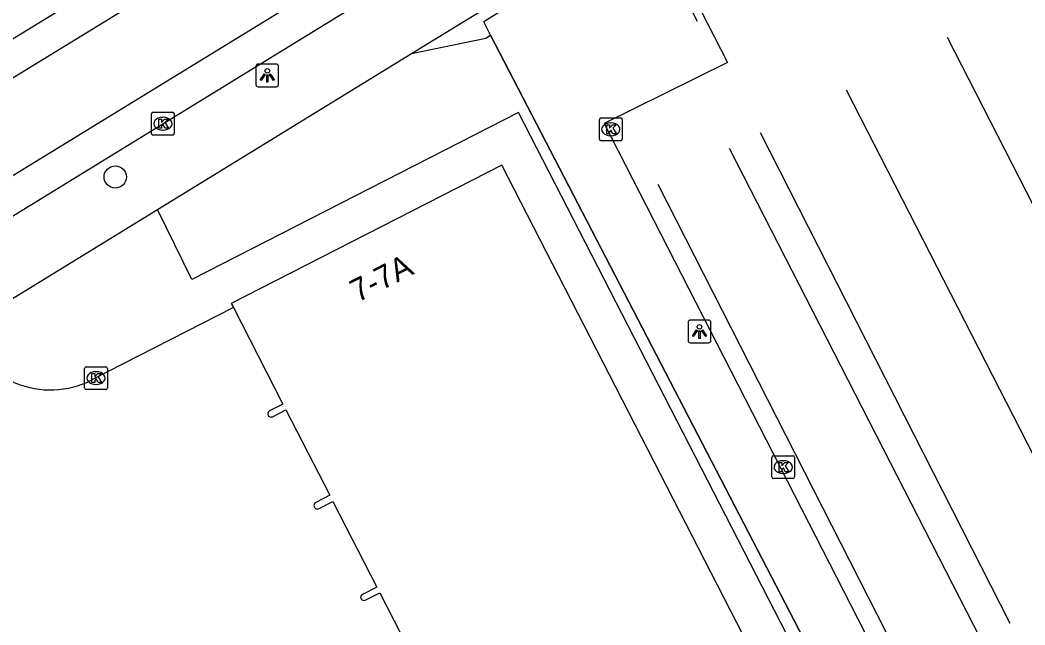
# Model space of a CAD drawing. Extents: x 158461 to 159795, y 387220 to 388672.
# Drawn here: x 159102.65 to 159146.69, y 387500.42 to 387526.95 of the extents above; entities that cross this region are included whole.
import ezdxf

# ---------------------------------------------------------------- set-up
doc = ezdxf.new("R2010")
doc.units = 0
for name, color, linetype in [('IMGEO_Boom', 7, 'Continuous'), ('IMGEO_Groenvoorziening', 7, 'Continuous'), ('IMGEO_Hek', 7, 'Continuous'), ('IMGEO_Kolk', 7, 'Continuous'), ('IMGEO_Lichtpunt', 7, 'Continuous'), ('IMGEO_Pand', 7, 'Continuous'), ('IMGEO_Pand_nummerreeks', 7, 'Continuous'), ('IMGEO_Rijbaan_lokaal_gesloten', 7, 'Continuous'), ('IMGEO_Voetpad_open', 7, 'Continuous')]:
    doc.layers.add(name, color=color, linetype=linetype)

msp = doc.modelspace()

# ---------------------------------------------------------------- linework, layer by layer
at = {"layer": 'IMGEO_Boom'}
msp.add_circle((159106.825, 387520.071), 0.489, dxfattribs=at)
at = {"layer": 'IMGEO_Groenvoorziening'}
msp.add_lwpolyline([(159119.81, 387525.491), (159123.068, 387526.158), (159123.276, 387526.283), (159161.61, 387452.318), (159160.9, 387451.958)], dxfattribs=at)
at = {"layer": 'IMGEO_Hek'}
for points in [[(159132.337, 387526.894), (159130.066, 387531.301), (159122.972, 387526.87)], [(159123.276, 387526.283), (159122.972, 387526.87)], [(159119.81, 387525.491), (159123.068, 387526.158), (159123.276, 387526.283)], [(159161.61, 387452.318), (159123.276, 387526.283)], [(159154.302, 387504.682), (159143.301, 387526.192)], [(159138.857, 387523.89), (159149.845, 387502.425)], [(159135.088, 387522.021), (159146.034, 387500.497)], [(159133.728, 387521.332), (159144.742, 387499.81)], [(159130.604, 387519.749), (159142.62, 387496.129)]]:
    msp.add_lwpolyline(points, dxfattribs=at)
at = {"layer": 'IMGEO_Kolk'}
for p, q in [((159108.411, 387521.98), (159108.411, 387522.832)), ((159108.486, 387522.906), (159109.338, 387522.906)), ((159109.412, 387522.832), (159109.412, 387521.98)), ((159108.899, 387522.686), (159108.924, 387522.686)), ((159128.041, 387521.732), (159128.041, 387522.584)), ((159128.116, 387522.658), (159128.968, 387522.658)), ((159128.529, 387522.438), (159128.554, 387522.438)), ((159129.042, 387522.584), (159129.042, 387521.732)), ((159109.338, 387521.906), (159108.486, 387521.906)), ((159108.922, 387522.126), (159108.897, 387522.126)), ((159128.552, 387521.878), (159128.527, 387521.878)), ((159128.968, 387521.658), (159128.116, 387521.658)), ((159105.556, 387511.749), (159106.408, 387511.749)), ((159105.481, 387510.823), (159105.481, 387511.675)), ((159105.969, 387511.529), (159105.994, 387511.529)), ((159106.482, 387511.675), (159106.482, 387510.823)), ((159105.992, 387510.969), (159105.967, 387510.969)), ((159106.408, 387510.749), (159105.556, 387510.749)), ((159135.595, 387506.919), (159135.595, 387507.771)), ((159135.67, 387507.845), (159136.522, 387507.845)), ((159136.596, 387507.771), (159136.596, 387506.919)), ((159136.083, 387507.625), (159136.108, 387507.625)), ((159136.522, 387506.845), (159135.67, 387506.845)), ((159136.106, 387507.065), (159136.081, 387507.065))]:
    msp.add_line(p, q, dxfattribs=at)
for points in [[(159108.411, 387521.98), (159108.411, 387522.832)], [(159108.486, 387522.906), (159109.338, 387522.906)], [(159109.412, 387522.832), (159109.412, 387521.98)], [(159108.732, 387522.606), (159108.855, 387522.606), (159108.855, 387522.455), (159108.985, 387522.606), (159109.149, 387522.606), (159109.003, 387522.455), (159109.156, 387522.206), (159109.004, 387522.206), (159108.919, 387522.37), (159108.855, 387522.303), (159108.855, 387522.206), (159108.732, 387522.206), (159108.732, 387522.606)], [(159128.041, 387521.732), (159128.041, 387522.584)], [(159128.116, 387522.658), (159128.968, 387522.658)], [(159128.362, 387522.358), (159128.485, 387522.358), (159128.485, 387522.207), (159128.615, 387522.358), (159128.779, 387522.358), (159128.633, 387522.207), (159128.786, 387521.958), (159128.634, 387521.958), (159128.549, 387522.122), (159128.485, 387522.055), (159128.485, 387521.958), (159128.362, 387521.958), (159128.362, 387522.358)], [(159129.042, 387522.584), (159129.042, 387521.732)], [(159109.338, 387521.906), (159108.486, 387521.906)], [(159128.968, 387521.658), (159128.116, 387521.658)], [(159105.556, 387511.749), (159106.408, 387511.749)], [(159105.481, 387510.823), (159105.481, 387511.675)], [(159105.802, 387511.449), (159105.925, 387511.449), (159105.925, 387511.298), (159106.055, 387511.449), (159106.219, 387511.449), (159106.073, 387511.298), (159106.226, 387511.049), (159106.074, 387511.049), (159105.989, 387511.213), (159105.925, 387511.146), (159105.925, 387511.049), (159105.802, 387511.049), (159105.802, 387511.449)], [(159106.482, 387511.675), (159106.482, 387510.823)], [(159106.408, 387510.749), (159105.556, 387510.749)], [(159135.595, 387506.919), (159135.595, 387507.771)], [(159135.67, 387507.845), (159136.522, 387507.845)], [(159136.596, 387507.771), (159136.596, 387506.919)], [(159135.916, 387507.545), (159136.039, 387507.545), (159136.039, 387507.394), (159136.169, 387507.545), (159136.333, 387507.545), (159136.187, 387507.394), (159136.34, 387507.145), (159136.188, 387507.145), (159136.103, 387507.309), (159136.039, 387507.242), (159136.039, 387507.145), (159135.916, 387507.145), (159135.916, 387507.545)], [(159136.522, 387506.845), (159135.67, 387506.845)]]:
    msp.add_lwpolyline(points, dxfattribs=at)
for centre, start, end in [((159108.488, 387522.83), 91.552, 178.448), ((159108.488, 387522.83), 91.552, 178.448), ((159109.336, 387522.83), 1.552, 88.448), ((159109.336, 387522.83), 1.552, 88.448), ((159128.118, 387522.582), 91.552, 178.448), ((159128.118, 387522.582), 91.552, 178.448), ((159128.966, 387522.582), 1.552, 88.448), ((159128.966, 387522.582), 1.552, 88.448), ((159108.488, 387521.982), 181.552, 268.448), ((159108.488, 387521.982), 181.552, 268.448), ((159109.336, 387521.982), 271.552, 358.448), ((159109.336, 387521.982), 271.552, 358.448), ((159128.118, 387521.734), 181.552, 268.448), ((159128.118, 387521.734), 181.552, 268.448), ((159128.966, 387521.734), 271.552, 358.448), ((159128.966, 387521.734), 271.552, 358.448), ((159105.558, 387511.673), 91.552, 178.448), ((159105.558, 387511.673), 91.552, 178.448), ((159106.406, 387511.673), 1.552, 88.448), ((159106.406, 387511.673), 1.552, 88.448), ((159105.558, 387510.825), 181.552, 268.448), ((159105.558, 387510.825), 181.552, 268.448), ((159106.406, 387510.825), 271.552, 358.448), ((159106.406, 387510.825), 271.552, 358.448), ((159135.672, 387507.769), 91.552, 178.448), ((159135.672, 387507.769), 91.552, 178.448), ((159136.52, 387507.769), 1.552, 88.448), ((159136.52, 387507.769), 1.552, 88.448), ((159135.672, 387506.921), 181.552, 268.448), ((159135.672, 387506.921), 181.552, 268.448), ((159136.52, 387506.921), 271.552, 358.448), ((159136.52, 387506.921), 271.552, 358.448)]:
    msp.add_arc(centre, 0.0765, start, end, dxfattribs=at)
for centre, major_axis, ratio, start_param, end_param in [((159108.898, 387522.406), (-0.387, 0.002), 0.722429, 4.712389, 7.853982), ((159108.923, 387522.406), (-0.39, 0.002), 0.717154, 1.570796, 4.712389), ((159128.528, 387522.158), (-0.387, 0.002), 0.722429, 4.712389, 7.853982), ((159128.553, 387522.158), (-0.39, 0.002), 0.717154, 1.570796, 4.712389), ((159105.968, 387511.249), (-0.387, 0.002), 0.722429, 4.712389, 7.853982), ((159105.993, 387511.249), (-0.39, 0.002), 0.717154, 1.570796, 4.712389), ((159136.082, 387507.345), (-0.387, 0.002), 0.722429, 4.712389, 7.853982), ((159136.107, 387507.345), (-0.39, 0.002), 0.717154, 1.570796, 4.712389)]:
    msp.add_ellipse(centre, major_axis=major_axis, ratio=ratio, start_param=start_param, end_param=end_param, dxfattribs=at)
at = {"layer": 'IMGEO_Lichtpunt'}
for p, q in [((159112.988, 387524.928), (159112.988, 387524.121)), ((159112.988, 387524.928), (159112.988, 387524.121)), ((159113.89, 387525.023), (159113.082, 387525.023)), ((159113.89, 387525.023), (159113.082, 387525.023)), ((159113.984, 387524.121), (159113.984, 387524.928)), ((159113.984, 387524.121), (159113.984, 387524.928)), ((159113.082, 387524.027), (159113.89, 387524.027)), ((159113.082, 387524.027), (159113.89, 387524.027)), ((159131.93, 387513.699), (159131.93, 387512.892)), ((159131.93, 387513.699), (159131.93, 387512.892)), ((159132.832, 387513.794), (159132.024, 387513.794)), ((159132.832, 387513.794), (159132.024, 387513.794)), ((159132.926, 387512.892), (159132.926, 387513.699)), ((159132.926, 387512.892), (159132.926, 387513.699)), ((159132.024, 387512.798), (159132.832, 387512.798)), ((159132.024, 387512.798), (159132.832, 387512.798))]:
    msp.add_line(p, q, dxfattribs=at)
for points in [[(159113.362, 387524.592), (159113.401, 387524.564), (159113.213, 387524.302), (159113.175, 387524.329), (159113.362, 387524.592)], [(159113.464, 387524.544), (159113.511, 387524.544), (159113.511, 387524.222), (159113.464, 387524.222), (159113.464, 387524.544)], [(159113.574, 387524.564), (159113.612, 387524.591), (159113.799, 387524.329), (159113.76, 387524.301), (159113.574, 387524.564)], [(159132.304, 387513.363), (159132.343, 387513.335), (159132.155, 387513.073), (159132.117, 387513.1), (159132.304, 387513.363)], [(159132.406, 387513.315), (159132.453, 387513.315), (159132.453, 387512.993), (159132.406, 387512.993), (159132.406, 387513.315)], [(159132.516, 387513.335), (159132.554, 387513.362), (159132.741, 387513.1), (159132.702, 387513.072), (159132.516, 387513.335)]]:
    msp.add_lwpolyline(points, dxfattribs=at)
for centre in [(159113.487, 387524.726), (159132.429, 387513.497)]:
    msp.add_circle(centre, 0.0994, dxfattribs=at)
for centre, start, end in [((159113.082, 387524.928), 90, 180), ((159113.082, 387524.928), 90, 180), ((159113.89, 387524.928), 0, 90), ((159113.89, 387524.928), 0, 90), ((159113.082, 387524.121), 180, 270), ((159113.082, 387524.121), 180, 270), ((159113.89, 387524.121), 270, 0), ((159113.89, 387524.121), 270, 360), ((159132.024, 387513.699), 90, 180), ((159132.024, 387513.699), 90, 180), ((159132.832, 387513.699), 0, 90), ((159132.832, 387513.699), 0, 90), ((159132.024, 387512.892), 180, 270), ((159132.024, 387512.892), 180, 270), ((159132.832, 387512.892), 270, 0), ((159132.832, 387512.892), 270, 360)]:
    msp.add_arc(centre, 0.0946, start, end, dxfattribs=at)
at = {"layer": 'IMGEO_Pand'}
for points in [[(159160.08, 387451.556), (159147.747, 387475.562), (159147.042, 387475.201), (159134.325, 387500), (159123.765, 387520.592), (159111.908, 387514.526), (159112, 387514.346)], [(159112, 387514.346), (159114.173, 387510.11), (159113.583, 387509.807)], [(159113.713, 387509.556), (159114.302, 387509.858), (159116.225, 387506.108), (159115.616, 387505.796)], [(159115.755, 387505.526), (159116.364, 387505.838), (159118.287, 387502.087), (159117.655, 387501.763)], [(159117.783, 387501.512), (159118.416, 387501.836), (159119.357, 387500), (159120.334, 387498.095), (159119.73, 387497.784)]]:
    msp.add_lwpolyline(points, dxfattribs=at)
for centre, radius, start, end in [((159113.647, 387509.681), 0.141, 117.1083, 297.6535), ((159115.685, 387505.661), 0.152, 116.9865, 297.4937), ((159117.72, 387501.638), 0.141, 117.2939, 296.7456)]:
    msp.add_arc(centre, radius, start, end, dxfattribs=at)
at = {"layer": 'IMGEO_Rijbaan_lokaal_gesloten'}
for points in [[(159131.804, 387548.467), (159132.872, 387546.133), (159133.561, 387544.061), (159133.59, 387542.706), (159133.317, 387541.303), (159132.756, 387539.948), (159131.877, 387538.704), (159130.75, 387537.685), (159126.453, 387534.93), (159019.808, 387469.507)], [(158911.727, 387456.43), (158911.961, 387454.948), (158995.33, 387466.262), (159000.491, 387467.294), (159008.396, 387469.517), (159010.601, 387470.186), (159013.378, 387471.157), (159016.309, 387472.364), (159018.744, 387473.535), (159024.654, 387476.829), (159125.668, 387538.733), (159126.573, 387539.372), (159127.481, 387540.337), (159128.138, 387541.384), (159128.387, 387541.954), (159128.698, 387543.022), (159128.794, 387543.65), (159128.83, 387544.305), (159128.678, 387545.688), (159128.209, 387547.02)], [(159121.481, 387537.858), (159023.896, 387478.124), (159018.053, 387474.867)], [(159127.42, 387533.785), (159126.181, 387533.011), (159099.356, 387516.529)]]:
    msp.add_lwpolyline(points, dxfattribs=at)
at = {"layer": 'IMGEO_Voetpad_open'}
for points in [[(159119.81, 387525.491), (159130.188, 387531.865)], [(159130.188, 387531.865), (159133.657, 387525.085), (159128.252, 387522.415), (159167.45, 387445.82)], [(159108.669, 387518.647), (159119.81, 387525.491)], [(159160.9, 387451.958), (159136.249, 387500), (159124.499, 387522.899), (159110.177, 387515.573), (159108.669, 387518.647)], [(159100.98, 387513.924), (159108.669, 387518.647)], [(159112, 387514.346), (159105.773, 387511.152)]]:
    msp.add_lwpolyline(points, dxfattribs=at)
msp.add_arc((159103.981, 387514.751), 4.02, 199.0878, 296.4708, dxfattribs=at)

# ---------------------------------------------------------------- texts
at = {"layer": 'IMGEO_Pand_nummerreeks'}
msp.add_text('7-7A', height=1, rotation=27.0952, dxfattribs=at).set_placement((159117.446, 387514.551))

doc.saveas('drawing.dxf')
